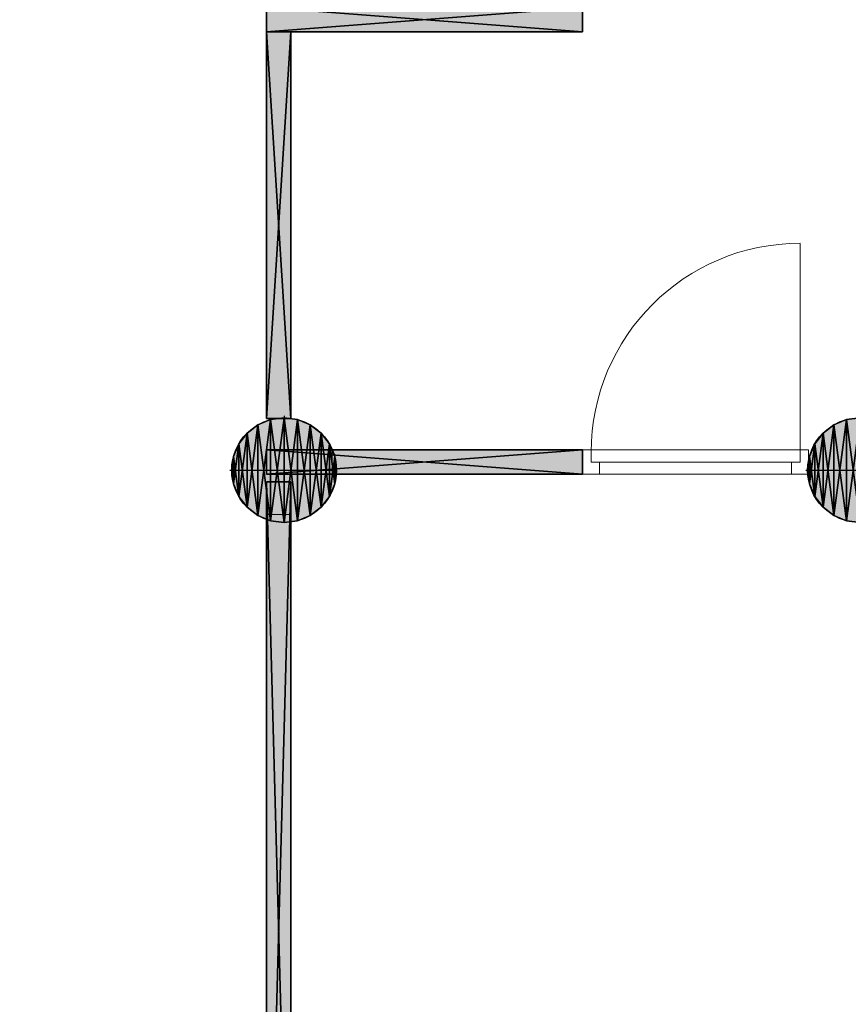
# Model space of a CAD drawing. Header units: inches. Extents: x 15 to 546804, y -66 to 267312.
# Tile 431 of 478: x 441402 to 444809, y 140662 to 144710. Entities that reach past the tile are written whole.
import ezdxf

# ---------------------------------------------------------------- set-up
doc = ezdxf.new("R2010")
doc.units = ezdxf.units.IN
doc.header["$MEASUREMENT"] = 0

msp = doc.modelspace()

# ---------------------------------------------------------------- hatches: boundary and pattern name
at = {"lineweight": 20}
h = msp.add_hatch(color=7, dxfattribs=at)
h.dxf.hatch_style = 1
h.paths.add_polyline_path([(442517.1, 144659.7), (442417.1, 144659.7), (442417.1, 143069.5), (442449.9, 143069.5, -0.078484), (442517.1, 143071.3)])
h.paths.add_polyline_path([(443716.9, 144759.7), (443616.9, 144759.7), (442417.1, 144759.7), (442417.1, 144659.7), (442517.1, 144659.7), (443716.9, 144659.7)])
h = msp.add_hatch(color=7, dxfattribs=at)
h.dxf.hatch_style = 1
h.paths.add_polyline_path([(442489.4, 143073.1), (442489.4, 142857.7), (442704.8, 142857.7, 0.414214)])
h.paths.add_polyline_path([(442489.4, 143073.1, 0.414214), (442274, 142857.7), (442489.4, 142857.7)])
h.paths.add_polyline_path([(442489.4, 142857.7), (442274, 142857.7, 0.414214), (442489.4, 142642.3)])
h.paths.add_polyline_path([(442704.8, 142857.7), (442489.4, 142857.7), (442489.4, 142642.3, 0.414214)])
h = msp.add_hatch(color=7, dxfattribs=at)
h.dxf.hatch_style = 1
h.paths.add_polyline_path([(444857.5, 143073.1), (444857.5, 142857.7), (445073, 142857.7, 0.414214)])
h.paths.add_polyline_path([(444857.5, 143073.1, 0.414214), (444642.1, 142857.7), (444857.5, 142857.7)])
h.paths.add_polyline_path([(444857.5, 142857.7), (444642.1, 142857.7, 0.414214), (444857.5, 142642.3)])
h.paths.add_polyline_path([(445073, 142857.7), (444857.5, 142857.7), (444857.5, 142642.3, 0.414214)])
h = msp.add_hatch(color=7, dxfattribs=at)
h.dxf.hatch_style = 1
h.paths.add_polyline_path([(442686.7, 142939.4), (443716.9, 142939.4), (443716.9, 142841), (442686.7, 142841)])
h = msp.add_hatch(color=7, dxfattribs=at)
h.dxf.hatch_style = 1
h.paths.add_polyline_path([(442417.1, 135265.6), (442517.1, 135265.6), (442517.1, 142675.5), (442417.1, 142675.5)])

# ---------------------------------------------------------------- linework, layer by layer
at = {"color": 7}
for p, q in [((442417.1, 144759.7, 300), (442417.1, 144659.7, 300)), ((442417.1, 144759.7, 3000), (442417.1, 144659.7, 3000)), ((443716.9, 144659.7, 300), (443716.9, 144759.7, 300)), ((443716.9, 144659.7, 3000), (443716.9, 144759.7, 3000)), ((442417.1, 144659.7, 300), (442417.1, 143069.5, 300)), ((442517.1, 144659.7, 300), (442417.1, 144659.7, 300)), ((442417.1, 144659.7, 3000), (442417.1, 143069.5, 3000)), ((442517.1, 144659.7, 3000), (442417.1, 144659.7, 3000)), ((442417.1, 144659.7, 300), (442417.1, 144659.7, 3000)), ((442417.1, 144659.7, 300), (443716.9, 144659.7, 300)), ((442417.1, 144659.7, 3000), (443716.9, 144659.7, 3000)), ((442417.1, 144659.7, 300), (442417.1, 144659.7, 3000)), ((442517.1, 143069.5, 300), (442517.1, 144659.7, 300)), ((442517.1, 143069.5, 3000), (442517.1, 144659.7, 3000)), ((442517.1, 144659.7, 300), (442517.1, 144659.7, 3000)), ((443716.9, 144659.7, 300), (443716.9, 144659.7, 3000)), ((442417.1, 143069.5, 300), (442517.1, 143069.5, 300)), ((442417.1, 143069.5, 3000), (442517.1, 143069.5, 3000)), ((442417.1, 143069.5, 300), (442417.1, 143069.5, 3000)), ((442433.6, 143065.8, 0), (442433.6, 143065.8, 7000)), ((442489.4, 143080.7, 0), (442489.4, 143073.1, 0)), ((442489.4, 143073.1, 0), (442489.4, 143073.1, 7000)), ((442489.4, 143073.1, 0), (442489.4, 142642.3, 0)), ((442517.1, 143069.5, 300), (442517.1, 143069.5, 3000)), ((442545.1, 143065.8, 0), (442545.1, 143065.8, 7000)), ((444801.8, 143065.8, 0), (444801.8, 143065.8, 7000)), ((442381.7, 143044.3, 0), (442381.7, 143044.3, 7000)), ((442597.1, 143044.3, 0), (442597.1, 143044.3, 7000)), ((444749.8, 143044.3, 0), (444749.8, 143044.3, 7000)), ((442337.1, 143010, 0), (442337.1, 143010, 7000)), ((442641.7, 143010, 0), (442641.7, 143010, 7000)), ((444705.2, 143010, 0), (444705.2, 143010, 7000)), ((442302.8, 142965.4, 0), (442302.8, 142965.4, 7000)), ((443716.9, 142941, 300), (442417.1, 142941, 300)), ((442417.1, 142941, 300), (442417.1, 142841, 300)), ((443716.9, 142941, 3000), (442417.1, 142941, 3000)), ((442417.1, 142941, 3000), (442417.1, 142841, 3000)), ((442417.1, 142941, 300), (442417.1, 142941, 3000)), ((442676, 142965.4, 0), (442676, 142965.4, 7000)), ((443716.9, 142841, 300), (443716.9, 142941, 300)), ((443716.9, 142841, 3000), (443716.9, 142941, 3000)), ((443716.9, 142941, 300), (443716.9, 142941, 3000)), ((444671, 142965.4, 0), (444671, 142965.4, 7000)), ((442281.3, 142913.4, 0), (442281.3, 142913.4, 7000)), ((442697.5, 142913.4, 0), (442697.5, 142913.4, 7000)), ((444649.4, 142913.4, 0), (444649.4, 142913.4, 7000)), ((442266.4, 142857.7, 0), (442274, 142857.7, 0)), ((442274, 142857.7, 0), (442274, 142857.7, 7000)), ((442274, 142857.7, 0), (442704.8, 142857.7, 0)), ((442704.8, 142857.7, 0), (442704.8, 142857.7, 7000)), ((444634.5, 142857.7, 0), (444642.1, 142857.7, 0)), ((444642.1, 142857.7, 0), (444642.1, 142857.7, 7000)), ((444642.1, 142857.7, 0), (445073, 142857.7, 0)), ((442417.1, 142841, 300), (443716.9, 142841, 300)), ((442417.1, 142841, 3000), (443716.9, 142841, 3000)), ((442417.1, 142841, 300), (442417.1, 142841, 3000)), ((443716.9, 142841, 300), (443716.9, 142841, 3000)), ((442281.3, 142801.9, 0), (442281.3, 142801.9, 7000)), ((442417.1, 142809.2, 300), (442517.1, 142809.2, 300)), ((442417.1, 142809.2, 300), (442417.1, 142809.2, 3000)), ((442417.1, 142809.2, 3000), (442517.1, 142809.2, 3000)), ((442417.1, 139112.7, 300), (442417.1, 142809.2, 300)), ((442417.1, 139112.7, 3000), (442417.1, 142809.2, 3000)), ((442517.1, 142809.2, 300), (442517.1, 142809.2, 3000)), ((442517.1, 139112.7, 300), (442517.1, 142809.2, 300)), ((442517.1, 139112.7, 3000), (442517.1, 142809.2, 3000)), ((442697.5, 142801.9, 0), (442697.5, 142801.9, 7000)), ((444649.4, 142801.9, 0), (444649.4, 142801.9, 7000)), ((442302.8, 142750, 0), (442302.8, 142750, 7000)), ((442676, 142750, 0), (442676, 142750, 7000)), ((444671, 142750, 0), (444671, 142750, 7000)), ((442337.1, 142705.4, 0), (442337.1, 142705.4, 7000)), ((442641.7, 142705.4, 0), (442641.7, 142705.4, 7000)), ((444705.2, 142705.4, 0), (444705.2, 142705.4, 7000)), ((442381.7, 142671.1, 0), (442381.7, 142671.1, 7000)), ((442597.1, 142671.1, 0), (442597.1, 142671.1, 7000)), ((444749.8, 142671.1, 0), (444749.8, 142671.1, 7000)), ((442433.6, 142649.6, 0), (442433.6, 142649.6, 7000)), ((442489.4, 142642.3, 0), (442489.4, 142642.3, 7000)), ((442545.1, 142649.6, 0), (442545.1, 142649.6, 7000)), ((444801.8, 142649.6, 0), (444801.8, 142649.6, 7000))]:
    msp.add_line(p, q, dxfattribs=at)
at = {"color": 7, "lineweight": 20}
for p, q in [((442517.1, 144659.7, 0), (442417.1, 144659.7, 0)), ((442417.1, 144659.7, 0), (442417.1, 143069.5, 0)), ((442517.1, 143069.5, 0), (442517.1, 144659.7, 0)), ((444610.9, 142931, 300), (444610.9, 143790, 300)), ((442417.1, 143069.5, 0), (442517.1, 143069.5, 0)), ((442686.7, 142939.4, 0), (443716.9, 142939.4, 0)), ((442686.7, 142841, 0), (442686.7, 142939.4, 0)), ((443751.9, 142941, 300), (443716.9, 142941, 300)), ((443716.9, 142941, 300), (443716.9, 142941, 2500)), ((443716.9, 142941, 2500), (444645.9, 142941, 2500)), ((443716.9, 142841, 300), (443716.9, 142941, 300)), ((443716.9, 142841, 2500), (443716.9, 142941, 2500)), ((443716.9, 142939.4, 0), (443716.9, 142841, 0)), ((443751.9, 142891, 300), (443751.9, 142941, 300)), ((443751.9, 142941, 300), (443751.9, 142941, 2465)), ((443751.9, 142941, 2465), (444610.9, 142941, 2465)), ((443751.9, 142891, 2465), (443751.9, 142941, 2465)), ((444645.9, 142941, 300), (444610.9, 142941, 300)), ((444610.9, 142891, 300), (444610.9, 142941, 300)), ((444610.9, 142941, 2465), (444610.9, 142941, 300)), ((444610.9, 142891, 2465), (444610.9, 142941, 2465)), ((444645.9, 142941, 2500), (444645.9, 142941, 300)), ((444645.9, 142841, 300), (444645.9, 142941, 300)), ((444645.9, 142841, 2500), (444645.9, 142941, 2500)), ((443751.9, 142931, 300), (443751.9, 142931, 2465)), ((443751.9, 142891, 2465), (443751.9, 142931, 2465)), ((443751.9, 142891, 300), (443751.9, 142931, 300)), ((444610.9, 142931, 2465), (444610.9, 142931, 300)), ((444610.9, 142891, 2465), (444610.9, 142931, 2465)), ((444610.9, 142891, 300), (444610.9, 142931, 300)), ((443751.9, 142891, 300), (443751.9, 142891, 2465)), ((443786.9, 142891, 300), (443751.9, 142891, 300)), ((443786.9, 142891, 2465), (443751.9, 142891, 2465)), ((444610.9, 142891, 300), (443751.9, 142891, 300)), ((443751.9, 142891, 300), (443751.9, 142891, 2465)), ((443751.9, 142891, 2465), (444610.9, 142891, 2465)), ((443786.9, 142841, 2430), (443786.9, 142891, 2430)), ((443786.9, 142841, 300), (443786.9, 142891, 300)), ((443786.9, 142891, 300), (443786.9, 142891, 2430)), ((443786.9, 142891, 2430), (444575.9, 142891, 2430)), ((443786.9, 142891, 2465), (444575.9, 142891, 2465)), ((443786.9, 142891, 2430), (443786.9, 142891, 2465)), ((443789.3, 142891, 1368.1), (443844.1, 142891, 1438.9)), ((443844.1, 142891, 1291.1), (443789.3, 142891, 1361.9)), ((443898.9, 142891, 1509.7), (443953.6, 142891, 1580.5)), ((443953.6, 142891, 1149.5), (443898.9, 142891, 1220.3)), ((444008.4, 142891, 1651.3), (444063.2, 142891, 1722.1)), ((444063.2, 142891, 1007.9), (444008.4, 142891, 1078.7)), ((444118, 142891, 1792.9), (444172.7, 142891, 1863.7)), ((444172.7, 142891, 866.3), (444118, 142891, 937.1)), ((444227.5, 142891, 1934.5), (444282.3, 142891, 2005.2)), ((444282.3, 142891, 724.8), (444227.5, 142891, 795.5)), ((444337, 142891, 2076), (444391.8, 142891, 2146.8)), ((444391.8, 142891, 583.2), (444337, 142891, 654)), ((444446.6, 142891, 2217.6), (444501.4, 142891, 2288.4)), ((444501.4, 142891, 441.6), (444446.6, 142891, 512.4)), ((444610.9, 142891, 300), (444556.1, 142891, 370.8)), ((444556.1, 142891, 2359.2), (444610.9, 142891, 2430)), ((444575.9, 142841, 300), (444575.9, 142891, 300)), ((444575.9, 142841, 2430), (444575.9, 142891, 2430)), ((444575.9, 142891, 2430), (444575.9, 142891, 300)), ((444575.9, 142891, 300), (444610.9, 142891, 300)), ((444575.9, 142891, 2465), (444610.9, 142891, 2465)), ((444575.9, 142891, 2430), (444575.9, 142891, 2465)), ((444610.9, 142891, 2465), (444610.9, 142891, 300)), ((444610.9, 142891, 2465), (444610.9, 142891, 300)), ((443716.9, 142841, 0), (442686.7, 142841, 0)), ((443786.9, 142841, 300), (443716.9, 142841, 300)), ((443716.9, 142841, 300), (443716.9, 142841, 2500)), ((443716.9, 142841, 2500), (444645.9, 142841, 2500)), ((443786.9, 142841, 300), (443786.9, 142841, 2430)), ((443786.9, 142841, 2430), (444575.9, 142841, 2430)), ((444645.9, 142841, 300), (444575.9, 142841, 300)), ((444575.9, 142841, 2430), (444575.9, 142841, 300)), ((444645.9, 142841, 2500), (444645.9, 142841, 300)), ((442517.1, 142675.5, 0), (442417.1, 142675.5, 0)), ((442417.1, 142675.5, 0), (442417.1, 135265.6, 0)), ((442517.1, 135265.6, 0), (442517.1, 142675.5, 0))]:
    msp.add_line(p, q, dxfattribs=at)
at = {"color": 7}
for centre in [(442489.4, 142857.7, 7000), (442489.4, 142857.7, 0), (444857.5, 142857.7, 7000), (444857.5, 142857.7, 0)]:
    msp.add_circle(centre, 215.4, dxfattribs=at)
at = {"color": 7, "lineweight": 20, "extrusion": (5.2231e-32, 5.03216e-49, -1)}
msp.add_ellipse((444610.9, 142931, 300), major_axis=(0, 859.5), ratio=0.999391, start_param=4.712389, end_param=6.283185, dxfattribs=at)
at = {"color": 7, "lineweight": 20, "extrusion": (0, 0, -1)}
msp.add_ellipse((444610.9, 142931), major_axis=(0, 859.5), ratio=0.999391, start_param=4.712389, end_param=6.283185, dxfattribs=at)
at = {"color": 7, "lineweight": 20}
for points, invisible_edges in [([(450267.1, 156655.7, 300), (437267.1, 142255.7, 300), (437267.1, 156655.7, 300)], 1), ([(442517.1, 136807.1, 300), (450267.1, 156655.7, 300), (444817.1, 136807.1, 300)], 3), ([(443716.9, 142841, 2500), (443716.9, 142941, 300), (443716.9, 142841, 300)], 1), ([(443716.9, 142941, 300), (443716.9, 142841, 2500), (443716.9, 142941, 2500)], 1), ([(443716.9, 142941, 2500), (443751.9, 142941, 300), (443716.9, 142941, 300)], 1), ([(443751.9, 142941, 300), (443716.9, 142941, 2500), (443751.9, 142941, 2465)], 3), ([(443751.9, 142941, 2465), (443716.9, 142941, 2500), (444610.9, 142941, 2465)], 3), ([(444645.9, 142941, 2500), (444610.9, 142941, 2465), (443716.9, 142941, 2500)], 3), ([(444645.9, 142841, 2500), (443716.9, 142941, 2500), (443716.9, 142841, 2500)], 1), ([(443716.9, 142941, 2500), (444645.9, 142841, 2500), (444645.9, 142941, 2500)], 1), ([(443751.9, 142941, 300), (443716.9, 142841, 300), (443716.9, 142941, 300)], 1), ([(443716.9, 142841, 300), (443751.9, 142941, 300), (443751.9, 142891, 300)], 13), ([(443751.9, 142941, 300), (443751.9, 142891, 2465), (443751.9, 142891, 300)], 1), ([(443751.9, 142891, 2465), (443751.9, 142941, 300), (443751.9, 142941, 2465)], 1), ([(444610.9, 142941, 2465), (443751.9, 142891, 2465), (443751.9, 142941, 2465)], 1), ([(443751.9, 142891, 2465), (444610.9, 142941, 2465), (443786.9, 142891, 2465)], 3), ([(443786.9, 142891, 2465), (444610.9, 142941, 2465), (444575.9, 142891, 2465)], 3), ([(444575.9, 142891, 2465), (444610.9, 142941, 2465), (444610.9, 142891, 2465)], 1), ([(444610.9, 142891, 2465), (444610.9, 142941, 300), (444610.9, 142891, 300)], 1), ([(444610.9, 142941, 300), (444610.9, 142891, 2465), (444610.9, 142941, 2465)], 1), ([(444610.9, 142941, 2465), (444645.9, 142941, 300), (444610.9, 142941, 300)], 1), ([(444645.9, 142941, 300), (444610.9, 142941, 2465), (444645.9, 142941, 2500)], 3), ([(444645.9, 142941, 300), (444610.9, 142891, 300), (444610.9, 142941, 300)], 1), ([(444645.9, 142841, 300), (444610.9, 142891, 300), (444645.9, 142941, 300)], 3), ([(444645.9, 142941, 300), (444645.9, 142841, 2500), (444645.9, 142841, 300)], 1), ([(444645.9, 142841, 2500), (444645.9, 142941, 300), (444645.9, 142941, 2500)], 1), ([(443751.9, 142931, 2465), (443751.9, 142891, 300), (443751.9, 142891, 2465)], 1), ([(443751.9, 142891, 300), (443751.9, 142931, 2465), (443751.9, 142931, 300)], 1), ([(444610.9, 142931, 300), (444610.9, 142891, 2465), (444610.9, 142891, 300)], 1), ([(444610.9, 142891, 2465), (444610.9, 142931, 300), (444610.9, 142931, 2465)], 1), ([(443716.9, 142841, 300), (443751.9, 142891, 300), (443786.9, 142841, 300)], 3), ([(444610.9, 142891, 2465), (443751.9, 142891, 300), (444610.9, 142891, 300)], 1), ([(443751.9, 142891, 300), (444610.9, 142891, 2465), (443751.9, 142891, 2465)], 1), ([(443751.9, 142891, 2465), (443786.9, 142891, 300), (443751.9, 142891, 300)], 1), ([(443786.9, 142891, 300), (443751.9, 142891, 2465), (443786.9, 142891, 2430)], 3), ([(443786.9, 142891, 2430), (443751.9, 142891, 2465), (443786.9, 142891, 2465)], 1), ([(443786.9, 142841, 300), (443751.9, 142891, 300), (443786.9, 142891, 300)], 1), ([(443786.9, 142891, 300), (443786.9, 142841, 2430), (443786.9, 142841, 300)], 1), ([(443786.9, 142841, 2430), (443786.9, 142891, 300), (443786.9, 142891, 2430)], 1), ([(443786.9, 142891, 2465), (444575.9, 142891, 2430), (443786.9, 142891, 2430)], 1), ([(444575.9, 142891, 2430), (443786.9, 142891, 2465), (444575.9, 142891, 2465)], 1), ([(444575.9, 142891, 2430), (443786.9, 142841, 2430), (443786.9, 142891, 2430)], 1), ([(443786.9, 142841, 2430), (444575.9, 142891, 2430), (444575.9, 142841, 2430)], 1), ([(444575.9, 142891, 2430), (444610.9, 142891, 300), (444575.9, 142891, 300)], 1), ([(444610.9, 142891, 300), (444575.9, 142891, 2430), (444610.9, 142891, 2465)], 3), ([(444610.9, 142891, 2465), (444575.9, 142891, 2430), (444575.9, 142891, 2465)], 1), ([(444575.9, 142841, 2430), (444575.9, 142891, 300), (444575.9, 142841, 300)], 1), ([(444575.9, 142891, 300), (444575.9, 142841, 2430), (444575.9, 142891, 2430)], 1), ([(444610.9, 142891, 300), (444575.9, 142841, 300), (444575.9, 142891, 300)], 1), ([(444575.9, 142841, 300), (444610.9, 142891, 300), (444645.9, 142841, 300)], 3), ([(443786.9, 142841, 2430), (443716.9, 142841, 300), (443786.9, 142841, 300)], 1), ([(443716.9, 142841, 300), (443786.9, 142841, 2430), (443716.9, 142841, 2500)], 3), ([(443716.9, 142841, 2500), (443786.9, 142841, 2430), (444645.9, 142841, 2500)], 3), ([(444575.9, 142841, 2430), (444645.9, 142841, 2500), (443786.9, 142841, 2430)], 3), ([(444645.9, 142841, 2500), (444575.9, 142841, 300), (444645.9, 142841, 300)], 1), ([(444575.9, 142841, 300), (444645.9, 142841, 2500), (444575.9, 142841, 2430)], 3), ([(442517.1, 135055.7, 300), (436867.1, 142255.7, 300), (437267.1, 142255.7, 300)], 13), ([(442517.1, 135055.7, 300), (437267.1, 142255.7, 300), (442517.1, 136807.1, 300)], 3)]:
    msp.add_3dface(points, dxfattribs=dict(at, invisible_edges=invisible_edges))

# ---------------------------------------------------------------- meshes
at = {"color": 7}
mesh = msp.add_polyface(dxfattribs=at)
corners = [(442417.1, 144659.7, 300), (443716.9, 144759.7, 300), (443716.9, 144659.7, 300), (442417.1, 144759.7, 300)]
mesh.append_faces([[corners[k] for k in face] for face in [(0, 1, 2), (1, 0, 3)]], dxfattribs={"vtx0": -1, "color": 7})
mesh = msp.add_polyface(dxfattribs=at)
corners = [(442417.1, 144759.7, 3000), (443716.9, 144659.7, 3000), (443716.9, 144759.7, 3000), (442417.1, 144659.7, 3000)]
mesh.append_faces([[corners[k] for k in face] for face in [(0, 1, 2), (1, 0, 3)]], dxfattribs={"vtx0": -1, "color": 7})
mesh = msp.add_polyface(dxfattribs=at)
corners = [(442417.1, 144659.7, 300), (442417.1, 144759.7, 3000), (442417.1, 144759.7, 300), (442417.1, 144659.7, 3000)]
mesh.append_faces([[corners[k] for k in face] for face in [(0, 1, 2), (1, 0, 3)]], dxfattribs={"vtx0": -1, "color": 7})
mesh = msp.add_polyface(dxfattribs=at)
corners = [(443716.9, 144659.7, 3000), (443716.9, 144759.7, 300), (443716.9, 144759.7, 3000), (443716.9, 144659.7, 300)]
mesh.append_faces([[corners[k] for k in face] for face in [(0, 1, 2), (1, 0, 3)]], dxfattribs={"vtx0": -1, "color": 7})
mesh = msp.add_polyface(dxfattribs=at)
corners = [(442517.1, 143069.5, 300), (442417.1, 144659.7, 300), (442517.1, 144659.7, 300), (442417.1, 143069.5, 300)]
mesh.append_faces([[corners[k] for k in face] for face in [(0, 1, 2), (1, 0, 3)]], dxfattribs={"vtx0": -1, "color": 7})
mesh = msp.add_polyface(dxfattribs=at)
corners = [(442417.1, 143069.5, 3000), (442517.1, 144659.7, 3000), (442417.1, 144659.7, 3000), (442517.1, 143069.5, 3000)]
mesh.append_faces([[corners[k] for k in face] for face in [(0, 1, 2), (1, 0, 3)]], dxfattribs={"vtx0": -1, "color": 7})
mesh = msp.add_polyface(dxfattribs=at)
corners = [(442417.1, 143069.5, 3000), (442417.1, 144659.7, 300), (442417.1, 143069.5, 300), (442417.1, 144659.7, 3000)]
mesh.append_faces([[corners[k] for k in face] for face in [(0, 1, 2), (1, 0, 3)]], dxfattribs={"vtx0": -1, "color": 7})
mesh = msp.add_polyface(dxfattribs=at)
corners = [(442517.1, 144659.7, 3000), (442417.1, 144659.7, 300), (442417.1, 144659.7, 3000), (442517.1, 144659.7, 300)]
mesh.append_faces([[corners[k] for k in face] for face in [(0, 1, 2), (1, 0, 3)]], dxfattribs={"vtx0": -1, "color": 7})
mesh = msp.add_polyface(dxfattribs=at)
corners = [(443716.9, 144659.7, 3000), (442417.1, 144659.7, 300), (443716.9, 144659.7, 300), (442417.1, 144659.7, 3000)]
mesh.append_faces([[corners[k] for k in face] for face in [(0, 1, 2), (1, 0, 3)]], dxfattribs={"vtx0": -1, "color": 7})
mesh = msp.add_polyface(dxfattribs=at)
corners = [(442517.1, 144659.7, 300), (442517.1, 143069.5, 3000), (442517.1, 143069.5, 300), (442517.1, 144659.7, 3000)]
mesh.append_faces([[corners[k] for k in face] for face in [(0, 1, 2), (1, 0, 3)]], dxfattribs={"vtx0": -1, "color": 7})
mesh = msp.add_polyface(dxfattribs=at)
corners = [(442281.3, 142801.9, 7000), (442281.3, 142913.4, 7000), (442274, 142857.7, 7000), (442302.8, 142750, 7000), (442302.8, 142965.4, 7000), (442337.1, 142705.4, 7000), (442337.1, 143010, 7000), (442381.7, 142671.1, 7000), (442381.7, 143044.3, 7000), (442433.6, 142649.6, 7000), (442433.6, 143065.8, 7000), (442489.4, 142642.3, 7000), (442489.4, 143073.1, 7000), (442545.1, 142649.6, 7000), (442545.1, 143065.8, 7000), (442597.1, 142671.1, 7000), (442597.1, 143044.3, 7000), (442641.7, 142705.4, 7000), (442641.7, 143010, 7000), (442676, 142750, 7000), (442676, 142965.4, 7000), (442697.5, 142801.9, 7000), (442697.5, 142913.4, 7000), (442704.8, 142857.7, 7000)]
mesh.append_faces([[corners[k] for k in face] for face in [(0, 1, 2), (22, 21, 23)]], dxfattribs={"vtx0": -1, "color": 7})
mesh.append_faces([[corners[k] for k in face] for face in [(1, 3, 4), (4, 5, 6), (6, 7, 8), (8, 9, 10), (10, 11, 12), (12, 13, 14), (14, 15, 16), (16, 17, 18), (18, 19, 20), (20, 21, 22)]], dxfattribs={"vtx0": -1, "vtx1": -1, "color": 7})
mesh.append_faces([[corners[k] for k in face] for face in [(1, 0, 3), (4, 3, 5), (6, 5, 7), (8, 7, 9), (10, 9, 11), (12, 11, 13), (14, 13, 15), (16, 15, 17), (18, 17, 19), (20, 19, 21)]], dxfattribs={"vtx0": -1, "vtx2": -1, "color": 7})
mesh = msp.add_polyface(dxfattribs=at)
corners = [(442281.3, 142913.4, 0), (442281.3, 142801.9, 0), (442274, 142857.7, 0), (442302.8, 142965.4, 0), (442302.8, 142750, 0), (442337.1, 143010, 0), (442337.1, 142705.4, 0), (442381.7, 143044.3, 0), (442381.7, 142671.1, 0), (442433.6, 143065.8, 0), (442433.6, 142649.6, 0), (442489.4, 143073.1, 0), (442489.4, 142642.3, 0), (442545.1, 143065.8, 0), (442545.1, 142649.6, 0), (442597.1, 143044.3, 0), (442597.1, 142671.1, 0), (442641.7, 143010, 0), (442641.7, 142705.4, 0), (442676, 142965.4, 0), (442676, 142750, 0), (442697.5, 142913.4, 0), (442697.5, 142801.9, 0), (442704.8, 142857.7, 0)]
mesh.append_faces([[corners[k] for k in face] for face in [(0, 1, 2), (22, 21, 23)]], dxfattribs={"vtx0": -1, "color": 7})
mesh.append_faces([[corners[k] for k in face] for face in [(1, 3, 4), (4, 5, 6), (6, 7, 8), (8, 9, 10), (10, 11, 12), (12, 13, 14), (14, 15, 16), (16, 17, 18), (18, 19, 20), (20, 21, 22)]], dxfattribs={"vtx0": -1, "vtx1": -1, "color": 7})
mesh.append_faces([[corners[k] for k in face] for face in [(1, 0, 3), (4, 3, 5), (6, 5, 7), (8, 7, 9), (10, 9, 11), (12, 11, 13), (14, 13, 15), (16, 15, 17), (18, 17, 19), (20, 19, 21)]], dxfattribs={"vtx0": -1, "vtx2": -1, "color": 7})
mesh = msp.add_polyface(dxfattribs=at)
corners = [(442381.7, 143044.3, 7000), (442433.6, 143065.8, 0), (442381.7, 143044.3, 0), (442433.6, 143065.8, 7000)]
mesh.append_faces([[corners[k] for k in face] for face in [(0, 1, 2), (1, 0, 3)]], dxfattribs={"vtx0": -1, "color": 7})
mesh = msp.add_polyface(dxfattribs=at)
corners = [(442517.1, 143069.5, 300), (442417.1, 143069.5, 3000), (442417.1, 143069.5, 300), (442517.1, 143069.5, 3000)]
mesh.append_faces([[corners[k] for k in face] for face in [(0, 1, 2), (1, 0, 3)]], dxfattribs={"vtx0": -1, "color": 7})
mesh = msp.add_polyface(dxfattribs=at)
corners = [(442433.6, 143065.8, 7000), (442489.4, 143073.1, 0), (442433.6, 143065.8, 0), (442489.4, 143073.1, 7000)]
mesh.append_faces([[corners[k] for k in face] for face in [(0, 1, 2), (1, 0, 3)]], dxfattribs={"vtx0": -1, "color": 7})
mesh = msp.add_polyface(dxfattribs=at)
corners = [(442489.4, 143073.1, 7000), (442545.1, 143065.8, 0), (442489.4, 143073.1, 0), (442545.1, 143065.8, 7000)]
mesh.append_faces([[corners[k] for k in face] for face in [(0, 1, 2), (1, 0, 3)]], dxfattribs={"vtx0": -1, "color": 7})
mesh = msp.add_polyface(dxfattribs=at)
corners = [(442545.1, 143065.8, 7000), (442597.1, 143044.3, 0), (442545.1, 143065.8, 0), (442597.1, 143044.3, 7000)]
mesh.append_faces([[corners[k] for k in face] for face in [(0, 1, 2), (1, 0, 3)]], dxfattribs={"vtx0": -1, "color": 7})
mesh = msp.add_polyface(dxfattribs=at)
corners = [(444649.4, 142801.9, 7000), (444649.4, 142913.4, 7000), (444642.1, 142857.7, 7000), (444671, 142750, 7000), (444671, 142965.4, 7000), (444705.2, 142705.4, 7000), (444705.2, 143010, 7000), (444749.8, 142671.1, 7000), (444749.8, 143044.3, 7000), (444801.8, 142649.6, 7000), (444801.8, 143065.8, 7000), (444857.5, 142642.3, 7000), (444857.5, 143073.1, 7000), (444913.3, 142649.6, 7000), (444913.3, 143065.8, 7000), (444965.2, 142671.1, 7000), (444965.2, 143044.3, 7000), (445009.9, 142705.4, 7000), (445009.9, 143010, 7000), (445044.1, 142750, 7000), (445044.1, 142965.4, 7000), (445065.6, 142801.9, 7000), (445065.6, 142913.4, 7000), (445073, 142857.7, 7000)]
mesh.append_faces([[corners[k] for k in face] for face in [(0, 1, 2), (22, 21, 23)]], dxfattribs={"vtx0": -1, "color": 7})
mesh.append_faces([[corners[k] for k in face] for face in [(1, 3, 4), (4, 5, 6), (6, 7, 8), (8, 9, 10), (10, 11, 12), (12, 13, 14), (14, 15, 16), (16, 17, 18), (18, 19, 20), (20, 21, 22)]], dxfattribs={"vtx0": -1, "vtx1": -1, "color": 7})
mesh.append_faces([[corners[k] for k in face] for face in [(1, 0, 3), (4, 3, 5), (6, 5, 7), (8, 7, 9), (10, 9, 11), (12, 11, 13), (14, 13, 15), (16, 15, 17), (18, 17, 19), (20, 19, 21)]], dxfattribs={"vtx0": -1, "vtx2": -1, "color": 7})
mesh = msp.add_polyface(dxfattribs=at)
corners = [(444649.4, 142913.4, 0), (444649.4, 142801.9, 0), (444642.1, 142857.7, 0), (444671, 142965.4, 0), (444671, 142750, 0), (444705.2, 143010, 0), (444705.2, 142705.4, 0), (444749.8, 143044.3, 0), (444749.8, 142671.1, 0), (444801.8, 143065.8, 0), (444801.8, 142649.6, 0), (444857.5, 143073.1, 0), (444857.5, 142642.3, 0), (444913.3, 143065.8, 0), (444913.3, 142649.6, 0), (444965.2, 143044.3, 0), (444965.2, 142671.1, 0), (445009.9, 143010, 0), (445009.9, 142705.4, 0), (445044.1, 142965.4, 0), (445044.1, 142750, 0), (445065.6, 142913.4, 0), (445065.6, 142801.9, 0), (445073, 142857.7, 0)]
mesh.append_faces([[corners[k] for k in face] for face in [(0, 1, 2), (22, 21, 23)]], dxfattribs={"vtx0": -1, "color": 7})
mesh.append_faces([[corners[k] for k in face] for face in [(1, 3, 4), (4, 5, 6), (6, 7, 8), (8, 9, 10), (10, 11, 12), (12, 13, 14), (14, 15, 16), (16, 17, 18), (18, 19, 20), (20, 21, 22)]], dxfattribs={"vtx0": -1, "vtx1": -1, "color": 7})
mesh.append_faces([[corners[k] for k in face] for face in [(1, 0, 3), (4, 3, 5), (6, 5, 7), (8, 7, 9), (10, 9, 11), (12, 11, 13), (14, 13, 15), (16, 15, 17), (18, 17, 19), (20, 19, 21)]], dxfattribs={"vtx0": -1, "vtx2": -1, "color": 7})
mesh = msp.add_polyface(dxfattribs=at)
corners = [(444749.8, 143044.3, 7000), (444801.8, 143065.8, 0), (444749.8, 143044.3, 0), (444801.8, 143065.8, 7000)]
mesh.append_faces([[corners[k] for k in face] for face in [(0, 1, 2), (1, 0, 3)]], dxfattribs={"vtx0": -1, "color": 7})
mesh = msp.add_polyface(dxfattribs=at)
corners = [(444801.8, 143065.8, 7000), (444857.5, 143073.1, 0), (444801.8, 143065.8, 0), (444857.5, 143073.1, 7000)]
mesh.append_faces([[corners[k] for k in face] for face in [(0, 1, 2), (1, 0, 3)]], dxfattribs={"vtx0": -1, "color": 7})
mesh = msp.add_polyface(dxfattribs=at)
corners = [(442337.1, 143010, 7000), (442381.7, 143044.3, 0), (442337.1, 143010, 0), (442381.7, 143044.3, 7000)]
mesh.append_faces([[corners[k] for k in face] for face in [(0, 1, 2), (1, 0, 3)]], dxfattribs={"vtx0": -1, "color": 7})
mesh = msp.add_polyface(dxfattribs=at)
corners = [(442597.1, 143044.3, 7000), (442641.7, 143010, 0), (442597.1, 143044.3, 0), (442641.7, 143010, 7000)]
mesh.append_faces([[corners[k] for k in face] for face in [(0, 1, 2), (1, 0, 3)]], dxfattribs={"vtx0": -1, "color": 7})
mesh = msp.add_polyface(dxfattribs=at)
corners = [(444705.2, 143010, 7000), (444749.8, 143044.3, 0), (444705.2, 143010, 0), (444749.8, 143044.3, 7000)]
mesh.append_faces([[corners[k] for k in face] for face in [(0, 1, 2), (1, 0, 3)]], dxfattribs={"vtx0": -1, "color": 7})
mesh = msp.add_polyface(dxfattribs=at)
corners = [(442337.1, 143010, 7000), (442302.8, 142965.4, 0), (442302.8, 142965.4, 7000), (442337.1, 143010, 0)]
mesh.append_faces([[corners[k] for k in face] for face in [(0, 1, 2), (1, 0, 3)]], dxfattribs={"vtx0": -1, "color": 7})
mesh = msp.add_polyface(dxfattribs=at)
corners = [(442641.7, 143010, 0), (442676, 142965.4, 7000), (442676, 142965.4, 0), (442641.7, 143010, 7000)]
mesh.append_faces([[corners[k] for k in face] for face in [(0, 1, 2), (1, 0, 3)]], dxfattribs={"vtx0": -1, "color": 7})
mesh = msp.add_polyface(dxfattribs=at)
corners = [(444705.2, 143010, 7000), (444671, 142965.4, 0), (444671, 142965.4, 7000), (444705.2, 143010, 0)]
mesh.append_faces([[corners[k] for k in face] for face in [(0, 1, 2), (1, 0, 3)]], dxfattribs={"vtx0": -1, "color": 7})
mesh = msp.add_polyface(dxfattribs=at)
corners = [(442302.8, 142965.4, 7000), (442281.3, 142913.4, 0), (442281.3, 142913.4, 7000), (442302.8, 142965.4, 0)]
mesh.append_faces([[corners[k] for k in face] for face in [(0, 1, 2), (1, 0, 3)]], dxfattribs={"vtx0": -1, "color": 7})
mesh = msp.add_polyface(dxfattribs=at)
corners = [(442417.1, 142841, 300), (443716.9, 142941, 300), (443716.9, 142841, 300), (442417.1, 142941, 300)]
mesh.append_faces([[corners[k] for k in face] for face in [(0, 1, 2), (1, 0, 3)]], dxfattribs={"vtx0": -1, "color": 7})
mesh = msp.add_polyface(dxfattribs=at)
corners = [(442417.1, 142941, 3000), (443716.9, 142841, 3000), (443716.9, 142941, 3000), (442417.1, 142841, 3000)]
mesh.append_faces([[corners[k] for k in face] for face in [(0, 1, 2), (1, 0, 3)]], dxfattribs={"vtx0": -1, "color": 7})
mesh = msp.add_polyface(dxfattribs=at)
corners = [(442417.1, 142941, 3000), (443716.9, 142941, 300), (442417.1, 142941, 300), (443716.9, 142941, 3000)]
mesh.append_faces([[corners[k] for k in face] for face in [(0, 1, 2), (1, 0, 3)]], dxfattribs={"vtx0": -1, "color": 7})
mesh = msp.add_polyface(dxfattribs=at)
corners = [(442417.1, 142841, 300), (442417.1, 142941, 3000), (442417.1, 142941, 300), (442417.1, 142841, 3000)]
mesh.append_faces([[corners[k] for k in face] for face in [(0, 1, 2), (1, 0, 3)]], dxfattribs={"vtx0": -1, "color": 7})
mesh = msp.add_polyface(dxfattribs=at)
corners = [(442676, 142965.4, 0), (442697.5, 142913.4, 7000), (442697.5, 142913.4, 0), (442676, 142965.4, 7000)]
mesh.append_faces([[corners[k] for k in face] for face in [(0, 1, 2), (1, 0, 3)]], dxfattribs={"vtx0": -1, "color": 7})
mesh = msp.add_polyface(dxfattribs=at)
corners = [(443716.9, 142841, 3000), (443716.9, 142941, 300), (443716.9, 142941, 3000), (443716.9, 142841, 300)]
mesh.append_faces([[corners[k] for k in face] for face in [(0, 1, 2), (1, 0, 3)]], dxfattribs={"vtx0": -1, "color": 7})
mesh = msp.add_polyface(dxfattribs=at)
corners = [(444671, 142965.4, 7000), (444649.4, 142913.4, 0), (444649.4, 142913.4, 7000), (444671, 142965.4, 0)]
mesh.append_faces([[corners[k] for k in face] for face in [(0, 1, 2), (1, 0, 3)]], dxfattribs={"vtx0": -1, "color": 7})
mesh = msp.add_polyface(dxfattribs=at)
corners = [(442281.3, 142913.4, 7000), (442274, 142857.7, 0), (442274, 142857.7, 7000), (442281.3, 142913.4, 0)]
mesh.append_faces([[corners[k] for k in face] for face in [(0, 1, 2), (1, 0, 3)]], dxfattribs={"vtx0": -1, "color": 7})
mesh = msp.add_polyface(dxfattribs=at)
corners = [(442697.5, 142913.4, 0), (442704.8, 142857.7, 7000), (442704.8, 142857.7, 0), (442697.5, 142913.4, 7000)]
mesh.append_faces([[corners[k] for k in face] for face in [(0, 1, 2), (1, 0, 3)]], dxfattribs={"vtx0": -1, "color": 7})
mesh = msp.add_polyface(dxfattribs=at)
corners = [(444649.4, 142913.4, 7000), (444642.1, 142857.7, 0), (444642.1, 142857.7, 7000), (444649.4, 142913.4, 0)]
mesh.append_faces([[corners[k] for k in face] for face in [(0, 1, 2), (1, 0, 3)]], dxfattribs={"vtx0": -1, "color": 7})
mesh = msp.add_polyface(dxfattribs=at)
corners = [(442274, 142857.7, 7000), (442281.3, 142801.9, 0), (442281.3, 142801.9, 7000), (442274, 142857.7, 0)]
mesh.append_faces([[corners[k] for k in face] for face in [(0, 1, 2), (1, 0, 3)]], dxfattribs={"vtx0": -1, "color": 7})
mesh = msp.add_polyface(dxfattribs=at)
corners = [(442704.8, 142857.7, 0), (442697.5, 142801.9, 7000), (442697.5, 142801.9, 0), (442704.8, 142857.7, 7000)]
mesh.append_faces([[corners[k] for k in face] for face in [(0, 1, 2), (1, 0, 3)]], dxfattribs={"vtx0": -1, "color": 7})
mesh = msp.add_polyface(dxfattribs=at)
corners = [(444642.1, 142857.7, 7000), (444649.4, 142801.9, 0), (444649.4, 142801.9, 7000), (444642.1, 142857.7, 0)]
mesh.append_faces([[corners[k] for k in face] for face in [(0, 1, 2), (1, 0, 3)]], dxfattribs={"vtx0": -1, "color": 7})
mesh = msp.add_polyface(dxfattribs=at)
corners = [(443716.9, 142841, 3000), (442417.1, 142841, 300), (443716.9, 142841, 300), (442417.1, 142841, 3000)]
mesh.append_faces([[corners[k] for k in face] for face in [(0, 1, 2), (1, 0, 3)]], dxfattribs={"vtx0": -1, "color": 7})
mesh = msp.add_polyface(dxfattribs=at)
corners = [(442281.3, 142801.9, 7000), (442302.8, 142750, 0), (442302.8, 142750, 7000), (442281.3, 142801.9, 0)]
mesh.append_faces([[corners[k] for k in face] for face in [(0, 1, 2), (1, 0, 3)]], dxfattribs={"vtx0": -1, "color": 7})
mesh = msp.add_polyface(dxfattribs=at)
corners = [(442417.1, 142809.2, 3000), (442517.1, 142809.2, 300), (442417.1, 142809.2, 300), (442517.1, 142809.2, 3000)]
mesh.append_faces([[corners[k] for k in face] for face in [(0, 1, 2), (1, 0, 3)]], dxfattribs={"vtx0": -1, "color": 7})
mesh = msp.add_polyface(dxfattribs=at)
corners = [(442517.1, 142809.2, 300), (442417.1, 139112.7, 300), (442417.1, 142809.2, 300), (442517.1, 139112.7, 300)]
mesh.append_faces([[corners[k] for k in face] for face in [(0, 1, 2), (1, 0, 3)]], dxfattribs={"vtx0": -1, "color": 7})
mesh = msp.add_polyface(dxfattribs=at)
corners = [(442417.1, 142809.2, 3000), (442417.1, 139112.7, 300), (442417.1, 139112.7, 3000), (442417.1, 142809.2, 300)]
mesh.append_faces([[corners[k] for k in face] for face in [(0, 1, 2), (1, 0, 3)]], dxfattribs={"vtx0": -1, "color": 7})
mesh = msp.add_polyface(dxfattribs=at)
corners = [(442517.1, 139112.7, 3000), (442417.1, 142809.2, 3000), (442417.1, 139112.7, 3000), (442517.1, 142809.2, 3000)]
mesh.append_faces([[corners[k] for k in face] for face in [(0, 1, 2), (1, 0, 3)]], dxfattribs={"vtx0": -1, "color": 7})
mesh = msp.add_polyface(dxfattribs=at)
corners = [(442517.1, 139112.7, 300), (442517.1, 135055.7, 3000), (442517.1, 135055.7, 300), (442517.1, 139112.7, 3000), (442517.1, 142809.2, 300), (442517.1, 142809.2, 3000)]
mesh.append_faces([[corners[k] for k in face] for face in [(0, 1, 2), (3, 4, 5)]], dxfattribs={"vtx0": -1, "color": 7})
mesh.append_faces([[corners[k] for k in face] for face in [(1, 0, 3)]], dxfattribs={"vtx0": -1, "vtx1": -1, "color": 7})
mesh.append_faces([[corners[k] for k in face] for face in [(3, 0, 4)]], dxfattribs={"vtx0": -1, "vtx2": -1, "color": 7})
mesh = msp.add_polyface(dxfattribs=at)
corners = [(442697.5, 142801.9, 0), (442676, 142750, 7000), (442676, 142750, 0), (442697.5, 142801.9, 7000)]
mesh.append_faces([[corners[k] for k in face] for face in [(0, 1, 2), (1, 0, 3)]], dxfattribs={"vtx0": -1, "color": 7})
mesh = msp.add_polyface(dxfattribs=at)
corners = [(444649.4, 142801.9, 7000), (444671, 142750, 0), (444671, 142750, 7000), (444649.4, 142801.9, 0)]
mesh.append_faces([[corners[k] for k in face] for face in [(0, 1, 2), (1, 0, 3)]], dxfattribs={"vtx0": -1, "color": 7})
mesh = msp.add_polyface(dxfattribs=at)
corners = [(442302.8, 142750, 7000), (442337.1, 142705.4, 0), (442337.1, 142705.4, 7000), (442302.8, 142750, 0)]
mesh.append_faces([[corners[k] for k in face] for face in [(0, 1, 2), (1, 0, 3)]], dxfattribs={"vtx0": -1, "color": 7})
mesh = msp.add_polyface(dxfattribs=at)
corners = [(442676, 142750, 0), (442641.7, 142705.4, 7000), (442641.7, 142705.4, 0), (442676, 142750, 7000)]
mesh.append_faces([[corners[k] for k in face] for face in [(0, 1, 2), (1, 0, 3)]], dxfattribs={"vtx0": -1, "color": 7})
mesh = msp.add_polyface(dxfattribs=at)
corners = [(444671, 142750, 7000), (444705.2, 142705.4, 0), (444705.2, 142705.4, 7000), (444671, 142750, 0)]
mesh.append_faces([[corners[k] for k in face] for face in [(0, 1, 2), (1, 0, 3)]], dxfattribs={"vtx0": -1, "color": 7})
mesh = msp.add_polyface(dxfattribs=at)
corners = [(442381.7, 142671.1, 7000), (442337.1, 142705.4, 0), (442381.7, 142671.1, 0), (442337.1, 142705.4, 7000)]
mesh.append_faces([[corners[k] for k in face] for face in [(0, 1, 2), (1, 0, 3)]], dxfattribs={"vtx0": -1, "color": 7})
mesh = msp.add_polyface(dxfattribs=at)
corners = [(442641.7, 142705.4, 7000), (442597.1, 142671.1, 0), (442641.7, 142705.4, 0), (442597.1, 142671.1, 7000)]
mesh.append_faces([[corners[k] for k in face] for face in [(0, 1, 2), (1, 0, 3)]], dxfattribs={"vtx0": -1, "color": 7})
mesh = msp.add_polyface(dxfattribs=at)
corners = [(444749.8, 142671.1, 7000), (444705.2, 142705.4, 0), (444749.8, 142671.1, 0), (444705.2, 142705.4, 7000)]
mesh.append_faces([[corners[k] for k in face] for face in [(0, 1, 2), (1, 0, 3)]], dxfattribs={"vtx0": -1, "color": 7})
mesh = msp.add_polyface(dxfattribs=at)
corners = [(442433.6, 142649.6, 7000), (442381.7, 142671.1, 0), (442433.6, 142649.6, 0), (442381.7, 142671.1, 7000)]
mesh.append_faces([[corners[k] for k in face] for face in [(0, 1, 2), (1, 0, 3)]], dxfattribs={"vtx0": -1, "color": 7})
mesh = msp.add_polyface(dxfattribs=at)
corners = [(442597.1, 142671.1, 7000), (442545.1, 142649.6, 0), (442597.1, 142671.1, 0), (442545.1, 142649.6, 7000)]
mesh.append_faces([[corners[k] for k in face] for face in [(0, 1, 2), (1, 0, 3)]], dxfattribs={"vtx0": -1, "color": 7})
mesh = msp.add_polyface(dxfattribs=at)
corners = [(444801.8, 142649.6, 7000), (444749.8, 142671.1, 0), (444801.8, 142649.6, 0), (444749.8, 142671.1, 7000)]
mesh.append_faces([[corners[k] for k in face] for face in [(0, 1, 2), (1, 0, 3)]], dxfattribs={"vtx0": -1, "color": 7})
mesh = msp.add_polyface(dxfattribs=at)
corners = [(442489.4, 142642.3, 7000), (442433.6, 142649.6, 0), (442489.4, 142642.3, 0), (442433.6, 142649.6, 7000)]
mesh.append_faces([[corners[k] for k in face] for face in [(0, 1, 2), (1, 0, 3)]], dxfattribs={"vtx0": -1, "color": 7})
mesh = msp.add_polyface(dxfattribs=at)
corners = [(442545.1, 142649.6, 7000), (442489.4, 142642.3, 0), (442545.1, 142649.6, 0), (442489.4, 142642.3, 7000)]
mesh.append_faces([[corners[k] for k in face] for face in [(0, 1, 2), (1, 0, 3)]], dxfattribs={"vtx0": -1, "color": 7})
mesh = msp.add_polyface(dxfattribs=at)
corners = [(444857.5, 142642.3, 7000), (444801.8, 142649.6, 0), (444857.5, 142642.3, 0), (444801.8, 142649.6, 7000)]
mesh.append_faces([[corners[k] for k in face] for face in [(0, 1, 2), (1, 0, 3)]], dxfattribs={"vtx0": -1, "color": 7})

doc.saveas('drawing.dxf')
